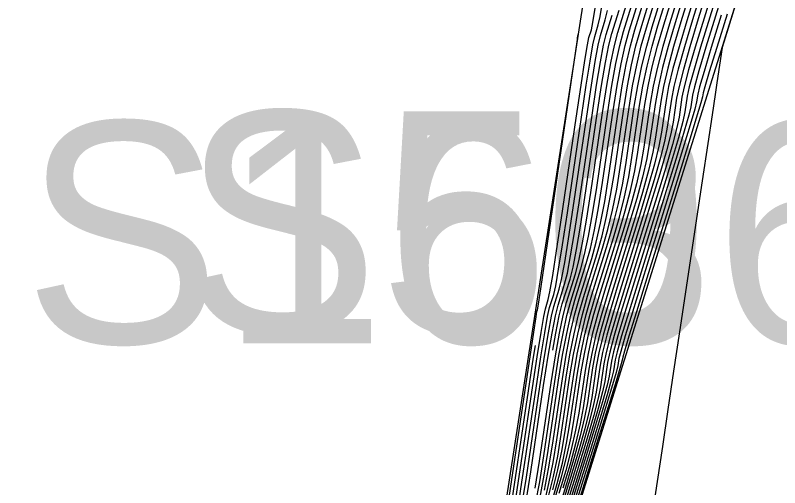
# Model space of a CAD drawing. Extents: x 1724534 to 1727318, y 657156 to 660047.
# Drawn here: x 1725523.62 to 1725537.44, y 659453.53 to 659462.06 of the extents above; entities that cross this region are included whole.
import ezdxf

# ---------------------------------------------------------------- set-up
doc = ezdxf.new("R2010")
doc.units = 0
for name, color, linetype in [('SURVEY - CONTOURS - Index with Text', 7, 'Continuous'), ('SURVEY - CONTOURS - Intermediate with optional Text', 7, 'Continuous'), ('SURVEY - DTM - Breaklines', 7, 'Continuous'), ('SURVEY - DTM - Breaklines - Points - Numbers', 7, 'Continuous'), ('SURVEY - NON-TRANSPORTATION - Features', 7, 'Continuous'), ('SURVEY - NON-TRANSPORTATION - Features - Points - Numbers', 7, 'Continuous')]:
    doc.layers.add(name, color=color, linetype=linetype)

msp = doc.modelspace()

# ---------------------------------------------------------------- linework, layer by layer
at = {"layer": 'SURVEY - CONTOURS - Index with Text'}
for points in [[(1725536.422, 659463.475), (1725535.965, 659461.997), (1725535.812, 659461.492), (1725535.696, 659461.085), (1725535.617, 659460.776), (1725535.574, 659460.565), (1725535.511, 659460.135), (1725535.469, 659459.923), (1725535.389, 659459.612), (1725535.271, 659459.202), (1725535.116, 659458.692), (1725534.653, 659457.198), (1725534.498, 659456.689), (1725534.38, 659456.28), (1725534.301, 659455.973), (1725534.259, 659455.767), (1725534.197, 659455.353), (1725534.155, 659455.146), (1725534.074, 659454.837), (1725533.955, 659454.425), (1725533.798, 659453.911), (1725533.328, 659452.402)], [(1725535.793, 659463.035), (1725535.444, 659461.909), (1725535.325, 659461.502), (1725535.227, 659461.127), (1725535.151, 659460.783), (1725535.096, 659460.471), (1725534.98, 659459.679), (1725534.925, 659459.366), (1725534.848, 659459.02), (1725534.748, 659458.64), (1725534.626, 659458.227), (1725534.271, 659457.082), (1725534.149, 659456.671), (1725534.049, 659456.294), (1725533.973, 659455.952), (1725533.918, 659455.645), (1725533.803, 659454.873), (1725533.748, 659454.566), (1725533.67, 659454.221), (1725533.569, 659453.84), (1725533.445, 659453.422)], [(1725533.183, 659453.255), (1725533.266, 659453.605), (1725533.342, 659453.985), (1725533.409, 659454.394), (1725533.577, 659455.523), (1725533.644, 659455.931), (1725533.719, 659456.307), (1725533.8, 659456.653), (1725533.889, 659456.967), (1725534.136, 659457.763), (1725534.225, 659458.078), (1725534.307, 659458.427), (1725534.381, 659458.809), (1725534.448, 659459.224), (1725534.618, 659460.376), (1725534.684, 659460.79), (1725534.758, 659461.169), (1725534.838, 659461.513), (1725534.924, 659461.821), (1725535.164, 659462.595)], [(1725533.334, 659456.011), (1725533.388, 659456.321), (1725533.451, 659456.634), (1725533.507, 659456.851), (1725533.646, 659457.299), (1725533.702, 659457.516), (1725533.766, 659457.834), (1725533.838, 659458.251), (1725533.917, 659458.769), (1725534.139, 659460.281), (1725534.218, 659460.797), (1725534.289, 659461.211), (1725534.351, 659461.523), (1725534.404, 659461.733), (1725534.535, 659462.155)], [(1725536.485, 659462.085), (1725536.299, 659461.481), (1725536.165, 659461.042), (1725536.083, 659460.769), (1725536.053, 659460.66), (1725536.042, 659460.59), (1725536.012, 659460.481), (1725535.929, 659460.205), (1725535.794, 659459.764), (1725535.606, 659459.156), (1725535.034, 659457.314), (1725534.847, 659456.707), (1725534.711, 659456.267), (1725534.629, 659455.995), (1725534.599, 659455.89), (1725534.591, 659455.833), (1725534.561, 659455.727), (1725534.478, 659455.453), (1725534.341, 659455.01), (1725534.152, 659454.399), (1725533.574, 659452.545)], [(1725532.528, 659452.824), (1725532.896, 659455.278), (1725532.988, 659455.888), (1725533.02, 659456.098)]]:
    msp.add_lwpolyline(points, dxfattribs=at)
at = {"layer": 'SURVEY - CONTOURS - Intermediate with optional Text'}
for points in [[(1725537.251, 659464.244), (1725536.397, 659461.482), (1725536.301, 659460.844), (1725536.269, 659460.631), (1725536.215, 659460.266), (1725536.137, 659459.747), (1725536.036, 659459.075), (1725535.627, 659456.345), (1725535.52, 659455.632), (1725535.417, 659454.943), (1725535.317, 659454.276), (1725535.055, 659452.53)], [(1725536.799, 659463.738), (1725536.277, 659462.049), (1725536.104, 659461.485), (1725535.977, 659461.059), (1725535.896, 659460.772), (1725535.861, 659460.622), (1725535.83, 659460.408), (1725535.795, 659460.258), (1725535.713, 659459.968), (1725535.585, 659459.539), (1725535.41, 659458.97), (1725534.882, 659457.268), (1725534.707, 659456.7), (1725534.579, 659456.272), (1725534.498, 659455.986), (1725534.463, 659455.841), (1725534.433, 659455.641), (1725534.398, 659455.495), (1725534.316, 659455.207), (1725534.187, 659454.776), (1725534.01, 659454.204), (1725533.476, 659452.488)], [(1725536.547, 659463.562), (1725536.069, 659462.014), (1725535.909, 659461.489), (1725535.789, 659461.076), (1725535.71, 659460.774), (1725535.67, 659460.584), (1725535.617, 659460.226), (1725535.577, 659460.035), (1725535.497, 659459.731), (1725535.376, 659459.314), (1725535.214, 659458.784), (1725534.729, 659457.221), (1725534.567, 659456.692), (1725534.447, 659456.278), (1725534.366, 659455.978), (1725534.327, 659455.792), (1725534.276, 659455.449), (1725534.236, 659455.262), (1725534.155, 659454.96), (1725534.032, 659454.542), (1725533.869, 659454.008), (1725533.378, 659452.431)], [(1725536.673, 659463.65), (1725536.173, 659462.032), (1725536.006, 659461.487), (1725535.883, 659461.068), (1725535.803, 659460.773), (1725535.766, 659460.603), (1725535.724, 659460.317), (1725535.686, 659460.146), (1725535.605, 659459.849), (1725535.48, 659459.426), (1725535.312, 659458.877), (1725534.805, 659457.244), (1725534.637, 659456.696), (1725534.513, 659456.275), (1725534.432, 659455.982), (1725534.395, 659455.816), (1725534.354, 659455.545), (1725534.317, 659455.379), (1725534.236, 659455.083), (1725534.11, 659454.659), (1725533.94, 659454.106), (1725533.427, 659452.459)], [(1725536.296, 659463.387), (1725535.861, 659461.979), (1725535.714, 659461.494), (1725535.602, 659461.093), (1725535.523, 659460.777), (1725535.479, 659460.546), (1725535.405, 659460.044), (1725535.36, 659459.812), (1725535.28, 659459.494), (1725535.167, 659459.089), (1725535.018, 659458.599), (1725534.576, 659457.175), (1725534.428, 659456.685), (1725534.314, 659456.283), (1725534.235, 659455.969), (1725534.191, 659455.743), (1725534.118, 659455.257), (1725534.073, 659455.03), (1725533.993, 659454.714), (1725533.878, 659454.308), (1725533.727, 659453.813), (1725533.026, 659451.556)], [(1725536.17, 659463.299), (1725535.757, 659461.961), (1725535.617, 659461.496), (1725535.508, 659461.101), (1725535.43, 659460.779), (1725535.383, 659460.527), (1725535.299, 659459.952), (1725535.251, 659459.7), (1725535.172, 659459.375), (1725535.062, 659458.977), (1725534.92, 659458.506), (1725534.5, 659457.152), (1725534.358, 659456.682), (1725534.248, 659456.286), (1725534.169, 659455.965), (1725534.122, 659455.718), (1725534.039, 659455.161), (1725533.992, 659454.914), (1725533.912, 659454.591), (1725533.801, 659454.191), (1725533.657, 659453.715), (1725533.23, 659452.345)], [(1725536.044, 659463.211), (1725535.653, 659461.944), (1725535.52, 659461.498), (1725535.414, 659461.11), (1725535.337, 659460.78), (1725535.287, 659460.508), (1725535.192, 659459.861), (1725535.142, 659459.589), (1725535.064, 659459.257), (1725534.957, 659458.865), (1725534.822, 659458.413), (1725534.424, 659457.129), (1725534.288, 659456.678), (1725534.182, 659456.288), (1725534.104, 659455.961), (1725534.054, 659455.694), (1725533.96, 659455.065), (1725533.911, 659454.798), (1725533.832, 659454.468), (1725533.723, 659454.074), (1725533.586, 659453.618), (1725533.181, 659452.316)], [(1725535.918, 659463.123), (1725535.548, 659461.926), (1725535.422, 659461.5), (1725535.321, 659461.118), (1725535.244, 659460.782), (1725535.192, 659460.489), (1725535.086, 659459.77), (1725535.034, 659459.477), (1725534.956, 659459.138), (1725534.853, 659458.752), (1725534.724, 659458.32), (1725534.347, 659457.106), (1725534.219, 659456.674), (1725534.116, 659456.291), (1725534.038, 659455.956), (1725533.986, 659455.67), (1725533.882, 659454.969), (1725533.829, 659454.682), (1725533.751, 659454.344), (1725533.646, 659453.957), (1725533.515, 659453.52)], [(1725533.303, 659453.227), (1725533.415, 659453.606), (1725533.509, 659453.975), (1725533.585, 659454.333), (1725533.645, 659454.682), (1725533.782, 659455.596), (1725533.841, 659455.943), (1725533.917, 659456.299), (1725534.009, 659456.663), (1725534.118, 659457.036), (1725534.43, 659458.042), (1725534.539, 659458.415), (1725534.631, 659458.782), (1725534.707, 659459.143), (1725534.767, 659459.497), (1725534.905, 659460.433), (1725534.964, 659460.786), (1725535.039, 659461.144), (1725535.13, 659461.506), (1725535.236, 659461.873), (1725535.541, 659462.859)], [(1725533.374, 659453.325), (1725533.492, 659453.723), (1725533.589, 659454.098), (1725533.667, 659454.45), (1725533.724, 659454.777), (1725533.85, 659455.621), (1725533.907, 659455.948), (1725533.983, 659456.297), (1725534.079, 659456.667), (1725534.195, 659457.059), (1725534.528, 659458.134), (1725534.644, 659458.528), (1725534.74, 659458.901), (1725534.816, 659459.255), (1725534.873, 659459.588), (1725535, 659460.452), (1725535.057, 659460.784), (1725535.133, 659461.135), (1725535.227, 659461.504), (1725535.34, 659461.891), (1725535.667, 659462.947)], [(1725533.337, 659453.489), (1725533.428, 659453.852), (1725533.504, 659454.217), (1725533.566, 659454.586), (1725533.714, 659455.572), (1725533.776, 659455.939), (1725533.851, 659456.302), (1725533.94, 659456.66), (1725534.042, 659457.013), (1725534.332, 659457.949), (1725534.434, 659458.303), (1725534.523, 659458.664), (1725534.599, 659459.032), (1725534.661, 659459.406), (1725534.809, 659460.414), (1725534.871, 659460.787), (1725534.945, 659461.152), (1725535.033, 659461.508), (1725535.132, 659461.856), (1725535.415, 659462.771)], [(1725533.26, 659453.372), (1725533.347, 659453.729), (1725533.423, 659454.101), (1725533.488, 659454.49), (1725533.645, 659455.547), (1725533.71, 659455.935), (1725533.785, 659456.305), (1725533.87, 659456.656), (1725533.965, 659456.99), (1725534.234, 659457.856), (1725534.33, 659458.191), (1725534.415, 659458.545), (1725534.49, 659458.92), (1725534.555, 659459.315), (1725534.713, 659460.395), (1725534.778, 659460.789), (1725534.852, 659461.161), (1725534.935, 659461.51), (1725535.028, 659461.838), (1725535.29, 659462.683)], [(1725533.105, 659453.359), (1725533.179, 659453.753), (1725533.251, 659454.202), (1725533.441, 659455.474), (1725533.513, 659455.922), (1725533.586, 659456.313), (1725533.661, 659456.645), (1725533.736, 659456.92), (1725533.94, 659457.577), (1725534.016, 659457.853), (1725534.091, 659458.19), (1725534.164, 659458.586), (1725534.236, 659459.042), (1725534.426, 659460.338), (1725534.498, 659460.793), (1725534.57, 659461.186), (1725534.643, 659461.517), (1725534.716, 659461.785), (1725534.912, 659462.419)], [(1725533.185, 659453.482), (1725533.26, 659453.869), (1725533.33, 659454.298), (1725533.509, 659455.498), (1725533.579, 659455.926), (1725533.652, 659456.31), (1725533.73, 659456.649), (1725533.813, 659456.944), (1725534.038, 659457.67), (1725534.121, 659457.966), (1725534.199, 659458.308), (1725534.273, 659458.697), (1725534.342, 659459.133), (1725534.522, 659460.357), (1725534.591, 659460.792), (1725534.664, 659461.177), (1725534.74, 659461.515), (1725534.82, 659461.803), (1725535.038, 659462.507)], [(1725532.691, 659453.056), (1725532.778, 659453.627), (1725533.032, 659455.327), (1725533.119, 659455.896), (1725533.189, 659456.329), (1725533.242, 659456.624), (1725533.278, 659456.782), (1725533.352, 659457.02), (1725533.388, 659457.179), (1725533.441, 659457.478), (1725533.511, 659457.917), (1725533.598, 659458.495), (1725533.852, 659460.224), (1725533.939, 659460.802), (1725534.008, 659461.237), (1725534.059, 659461.529), (1725534.092, 659461.68), (1725534.157, 659461.891), (1725534.191, 659462.043), (1725534.242, 659462.34)], [(1725533.024, 659453.236), (1725533.098, 659453.637), (1725533.172, 659454.106), (1725533.373, 659455.449), (1725533.447, 659455.918), (1725533.52, 659456.315), (1725533.591, 659456.642), (1725533.66, 659456.897), (1725533.842, 659457.484), (1725533.911, 659457.741), (1725533.982, 659458.071), (1725534.055, 659458.474), (1725534.13, 659458.951), (1725534.331, 659460.319), (1725534.405, 659460.794), (1725534.476, 659461.194), (1725534.546, 659461.519), (1725534.612, 659461.768), (1725534.786, 659462.331)], [(1725532.61, 659452.94), (1725532.699, 659453.531), (1725533.053, 659455.892), (1725533.123, 659456.331), (1725533.172, 659456.62), (1725533.202, 659456.758), (1725533.254, 659456.927), (1725533.284, 659457.067), (1725533.333, 659457.36), (1725533.403, 659457.806), (1725533.492, 659458.404), (1725533.757, 659460.205), (1725533.846, 659460.803), (1725533.914, 659461.245), (1725533.961, 659461.531), (1725533.988, 659461.662), (1725534.032, 659461.803), (1725534.058, 659461.936), (1725534.106, 659462.226)], [(1725532.772, 659453.172), (1725532.857, 659453.722), (1725533.1, 659455.352), (1725533.185, 659455.901), (1725533.255, 659456.326), (1725533.312, 659456.627), (1725533.355, 659456.805), (1725533.45, 659457.113), (1725533.493, 659457.292), (1725533.55, 659457.597), (1725533.62, 659458.028), (1725533.705, 659458.587), (1725533.948, 659460.243), (1725534.032, 659460.8), (1725534.101, 659461.228), (1725534.156, 659461.527), (1725534.196, 659461.697), (1725534.283, 659461.979), (1725534.323, 659462.151)], [(1725533.016, 659453.521), (1725533.094, 659454.01), (1725533.305, 659455.425), (1725533.382, 659455.914), (1725533.454, 659456.318), (1725533.521, 659456.638), (1725533.584, 659456.874), (1725533.744, 659457.391), (1725533.807, 659457.629), (1725533.874, 659457.953), (1725533.946, 659458.363), (1725534.023, 659458.86), (1725534.235, 659460.3), (1725534.312, 659460.796), (1725534.383, 659461.203), (1725534.448, 659461.521), (1725534.508, 659461.75), (1725534.661, 659462.243)], [(1725532.854, 659453.288), (1725532.936, 659453.818), (1725533.169, 659455.376), (1725533.25, 659455.905), (1725533.321, 659456.323), (1725533.382, 659456.631), (1725533.431, 659456.828), (1725533.548, 659457.206), (1725533.598, 659457.404), (1725533.658, 659457.715), (1725533.729, 659458.14), (1725533.811, 659458.678), (1725534.044, 659460.262), (1725534.125, 659460.799), (1725534.195, 659461.22), (1725534.253, 659461.525), (1725534.3, 659461.715), (1725534.409, 659462.067)], [(1725536.381, 659462.067), (1725536.201, 659461.483), (1725536.071, 659461.051), (1725535.989, 659460.77), (1725535.957, 659460.641), (1725535.936, 659460.499), (1725535.904, 659460.369), (1725535.821, 659460.087), (1725535.689, 659459.651), (1725535.508, 659459.063), (1725534.958, 659457.291), (1725534.777, 659456.703), (1725534.645, 659456.27), (1725534.563, 659455.99), (1725534.531, 659455.865), (1725534.512, 659455.737), (1725534.48, 659455.611), (1725534.397, 659455.33), (1725534.264, 659454.893), (1725534.081, 659454.302), (1725533.525, 659452.517)], [(1725531.066, 659445.429), (1725531.934, 659449.875), (1725532.217, 659451.325), (1725532.218, 659451.333), (1725532.228, 659451.398), (1725532.237, 659451.455), (1725532.263, 659451.629), (1725532.272, 659451.688), (1725532.281, 659451.737), (1725532.289, 659451.775), (1725532.296, 659451.802), (1725532.314, 659451.859), (1725532.333, 659451.968), (1725532.447, 659452.708), (1725532.99, 659456.337), (1725533.033, 659456.613), (1725533.049, 659456.712), (1725533.058, 659456.741), (1725533.075, 659456.842), (1725533.117, 659457.123), (1725533.78, 659461.629), (1725533.784, 659461.654), (1725533.793, 659461.715)]]:
    msp.add_lwpolyline(points, dxfattribs=at)
at = {"layer": 'SURVEY - DTM - Breaklines'}
msp.add_lwpolyline([(1725548.52, 659521.481), (1725540.965, 659497.216), (1725536.847, 659481.64), (1725536.065, 659476.4), (1725532.186, 659451.331), (1725527.526, 659426.779), (1725520.287, 659402.807), (1725512.005, 659379.174), (1725506.044, 659356.068), (1725503.268, 659330.772), (1725496.158, 659306.737), (1725491.301, 659280.213), (1725484.669, 659256.065), (1725478.26, 659232.056), (1725472.366, 659207.66), (1725466.542, 659183.359), (1725459.12, 659159.228), (1725454.379, 659134.473), (1725448.668, 659109.979), (1725442.764, 659085.69), (1725436.263, 659061.294), (1725431.444, 659036.269), (1725428.274, 659013.717), (1725429.417, 659007.151)], dxfattribs=at)
at = {"layer": 'SURVEY - NON-TRANSPORTATION - Features'}
msp.add_lwpolyline([(1725478.626, 659231.962), (1725484.871, 659256.014), (1725491.647, 659280.125), (1725496.324, 659306.695), (1725504.184, 659330.541), (1725509.657, 659355.134), (1725515.881, 659378.125), (1725522.114, 659402.336), (1725528.356, 659426.565), (1725533.162, 659451.14), (1725540.618, 659474.976), (1725541.895, 659480.465), (1725545.325, 659497.45), (1725552.4, 659520.505), (1725557.595, 659544.875), (1725563.899, 659569.033), (1725569.664, 659593.303), (1725577.056, 659617.422)], dxfattribs=at)

# ---------------------------------------------------------------- texts
at = {"layer": 'SURVEY - DTM - Breaklines - Points - Numbers'}
msp.add_text('S50', height=4, dxfattribs=at).set_placement((1725526.629, 659456.331))
at = {"layer": 'SURVEY - NON-TRANSPORTATION - Features - Points - Numbers'}
msp.add_text('S1636', height=4, dxfattribs=at).set_placement((1725523.764, 659456.14))

doc.saveas('drawing.dxf')
